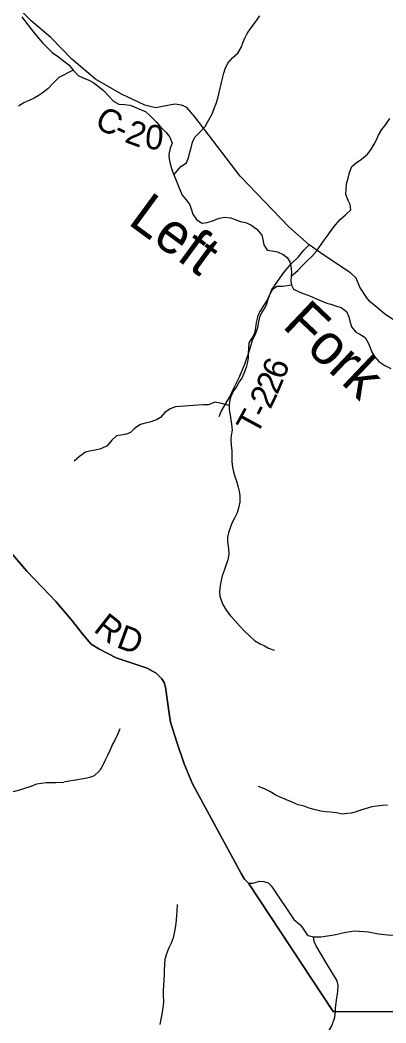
# Model space of a CAD drawing. Extents: x 1578669 to 1989827, y 208020 to 553079.
# Drawn here: x 1755256 to 1759764, y 406595 to 418953 of the extents above; entities that cross this region are included whole.
import ezdxf

# ---------------------------------------------------------------- set-up
doc = ezdxf.new("R2010")
doc.units = 0
for name, color, linetype in [('GM_X_County_Road', 7, 'Continuous'), ('GM_X_County_Road_Text', 7, 'Continuous'), ('GM_X_Minor_River', 7, 'Continuous'), ('GM_X_Minor_River_Text', 7, 'Continuous'), ('GM_X_Township', 7, 'Continuous'), ('GM_X_Township_Road', 7, 'Continuous'), ('GM_X_Township_Road_Text', 7, 'Continuous')]:
    doc.layers.add(name, color=color, linetype=linetype)

msp = doc.modelspace()

# ---------------------------------------------------------------- linework, layer by layer
at = {"layer": 'GM_X_County_Road'}
for points in [[(1759929, 415215), (1759751, 415328), (1759660, 415405), (1759573, 415478), (1759527, 415531), (1759443, 415662), (1759396, 415771), (1759329, 415838), (1758998, 416056), (1758818, 416184), (1758568, 416404), (1757969, 417031), (1757411, 417761), (1757309, 417876), (1757247, 417905), (1757164, 417916), (1756926, 417871), (1756792, 417903), (1756507, 418041), (1756186, 418225), (1755892, 418471), (1755634, 418737), (1755393, 418942), (1755294, 419042)], [(1754775, 412814), (1755338, 412160), (1755620, 411872), (1755695, 411786), (1755884, 411565), (1756039, 411374), (1756133, 411261), (1756228, 411203), (1756441, 411094), (1756636, 411026), (1756823, 410965), (1756932, 410906), (1757003, 410834), (1757031, 410788), (1757047, 410732), (1757092, 410406), (1757111, 410299), (1757187, 410053), (1757277, 409789), (1757379, 409543), (1757980, 408435), (1758020, 408368), (1758071, 408317), (1758111, 408316)], [(1758111, 408316), (1758126, 408316), (1758207, 408340), (1758260, 408339), (1758315, 408321), (1758349, 408284)], [(1758349, 408284), (1758363, 408267), (1758628, 407870), (1758709, 407803), (1758726, 407779), (1758795, 407679), (1758805, 407674), (1758871, 407657), (1758962, 407655), (1759126, 407681), (1759270, 407715), (1759375, 407728), (1759549, 407716), (1759674, 407691), (1759826, 407677), (1760733, 407747), (1761526, 407058), (1762445, 406912), (1763145, 406947), (1763146, 406947)]]:
    msp.add_lwpolyline(points, dxfattribs=at)
at = {"layer": 'GM_X_Minor_River'}
for points in [[(1755278, 418994), (1755334, 418914), (1755430, 418794), (1755486, 418726), (1755532, 418670), (1755655, 418548), (1755713, 418510), (1755769, 418465)], [(1757152, 417047), (1757236, 417147), (1757308, 417193), (1757331, 417253), (1757349, 417324), (1757363, 417378), (1757379, 417446), (1757411, 417510), (1757469, 417571), (1757535, 417643), (1757567, 417693), (1757599, 417751), (1757627, 417807), (1757653, 417874), (1757673, 417924), (1757691, 417990), (1757711, 418058), (1757736, 418183), (1757752, 418233), (1757768, 418299), (1757784, 418353), (1757818, 418422), (1757872, 418488), (1757938, 418546), (1757980, 418614), (1758000, 418671), (1758024, 418729), (1758056, 418787), (1758098, 418853), (1758152, 418923), (1758211, 419004)], [(1755769, 418465), (1755859, 418396), (1755911, 418334), (1755971, 418269), (1756035, 418241), (1756103, 418213), (1756153, 418189), (1756220, 418137), (1756284, 418085), (1756344, 418018), (1756408, 417954), (1756474, 417918), (1756544, 417914), (1756614, 417904), (1756682, 417876), (1756750, 417846), (1756800, 417824), (1756872, 417761), (1756938, 417693), (1756984, 417643), (1757052, 417573), (1757102, 417510), (1757130, 417436), (1757104, 417372), (1757090, 417296), (1757092, 417243), (1757104, 417179), (1757122, 417125), (1757152, 417047), (1757180, 416974), (1757206, 416914), (1757234, 416846), (1757254, 416796), (1757304, 416739), (1757348, 416675), (1757366, 416625), (1757386, 416561), (1757430, 416497), (1757496, 416448), (1757562, 416458), (1757639, 416484), (1757711, 416511), (1757781, 416523), (1757849, 416515), (1757919, 416492), (1757969, 416472), (1758035, 416460), (1758101, 416430), (1758173, 416374), (1758233, 416302), (1758247, 416247), (1758259, 416183), (1758299, 416119), (1758363, 416107), (1758429, 416095), (1758499, 416063), (1758549, 416025), (1758579, 415974), (1758593, 415922), (1758599, 415848), (1758597, 415798), (1758593, 415740), (1758601, 415687), (1758627, 415637), (1758693, 415603), (1758745, 415583), (1758814, 415559), (1758864, 415539), (1758916, 415513), (1758968, 415491), (1759036, 415466), (1759086, 415452), (1759144, 415432), (1759212, 415410), (1759278, 415360), (1759306, 415294), (1759318, 415244), (1759340, 415173), (1759392, 415105), (1759442, 415083), (1759508, 415041), (1759542, 414985), (1759568, 414918), (1759592, 414860), (1759624, 414806), (1759678, 414746), (1759752, 414697), (1759824, 414659)], [(1755911, 418334), (1755733, 418243), (1755669, 418177), (1755597, 418104), (1755530, 418050), (1755478, 418018), (1755428, 417992), (1755376, 417966), (1755304, 417933), (1755236, 417893)], [(1758597, 415798), (1758678, 415866), (1758726, 415922), (1758788, 415982), (1758852, 416039), (1758912, 416107), (1758992, 416223), (1759038, 416288), (1759088, 416360), (1759142, 416428), (1759201, 416496), (1759265, 416552), (1759333, 416613), (1759323, 416681), (1759297, 416731), (1759271, 416803), (1759273, 416868), (1759279, 416934), (1759297, 417006), (1759315, 417074), (1759345, 417149), (1759397, 417195), (1759465, 417239), (1759535, 417301), (1759578, 417353), (1759620, 417422), (1759650, 417486), (1759674, 417536), (1759714, 417604), (1759764, 417667), (1759812, 417739)], [(1758601, 415687), (1758489, 415671), (1758423, 415669), (1758367, 415631), (1758327, 415559), (1758305, 415509), (1758261, 415438), (1758211, 415360), (1758187, 415310), (1758167, 415226), (1758156, 415161), (1758146, 415095), (1758118, 415045), (1758076, 414975), (1758070, 414915), (1758068, 414840), (1758066, 414786), (1758054, 414720), (1758040, 414670), (1758022, 414617), (1757994, 414549), (1757956, 414495), (1757926, 414443), (1757892, 414389), (1757854, 414316), (1757838, 414252), (1757832, 414202), (1757833, 414152), (1757843, 414085), (1757851, 414027), (1757863, 413973), (1757869, 413901), (1757859, 413835), (1757855, 413784), (1757859, 413716), (1757865, 413646), (1757867, 413592), (1757867, 413513), (1757875, 413439), (1757885, 413387), (1757905, 413315), (1757925, 413258), (1757945, 413198), (1757955, 413148), (1757965, 413088), (1757965, 413013), (1757949, 412937), (1757931, 412879), (1757899, 412815), (1757871, 412761), (1757849, 412708), (1757823, 412632), (1757813, 412582), (1757813, 412526), (1757823, 412439), (1757829, 412373), (1757814, 412301), (1757790, 412233), (1757770, 412168), (1757746, 412104), (1757728, 412030), (1757722, 411980), (1757714, 411905), (1757718, 411855), (1757732, 411803), (1757754, 411753), (1757796, 411681), (1757850, 411612), (1757906, 411548), (1757966, 411480), (1758014, 411430), (1758078, 411369), (1758146, 411309), (1758216, 411267), (1758266, 411241), (1758317, 411213), (1758389, 411189)], [(1757832, 414202), (1757721, 414230), (1757655, 414246), (1757579, 414210), (1757515, 414212), (1757447, 414208), (1757389, 414204), (1757335, 414200), (1757285, 414196), (1757227, 414190), (1757173, 414186), (1757105, 414164), (1757038, 414116), (1756986, 414054), (1756936, 414027), (1756854, 413997), (1756798, 413987), (1756742, 413971), (1756672, 413923), (1756616, 413871), (1756566, 413849), (1756496, 413839), (1756446, 413829), (1756385, 413775), (1756331, 413708), (1756253, 413668), (1756183, 413654), (1756113, 413642), (1756063, 413626), (1755989, 413576), (1755921, 413516)], [(1756485, 410217), (1756461, 410156), (1756423, 410078), (1756397, 410028), (1756366, 409962), (1756332, 409890), (1756300, 409824), (1756276, 409772), (1756240, 409706), (1756171, 409638), (1756115, 409620), (1756059, 409607), (1755915, 409583), (1755863, 409573), (1755795, 409563)], [(1755014, 409451), (1755116, 409443), (1755192, 409449), (1755254, 409468), (1755326, 409492), (1755394, 409514), (1755462, 409540), (1755514, 409551), (1755578, 409557), (1755638, 409559), (1755696, 409557), (1755795, 409563)], [(1759785, 409280), (1759716, 409276), (1759652, 409268), (1759592, 409256), (1759536, 409240), (1759464, 409219), (1759397, 409195), (1759339, 409181), (1759288, 409175), (1759228, 409169), (1759156, 409182), (1759076, 409192), (1759022, 409196), (1758962, 409204), (1758896, 409219), (1758818, 409243), (1758758, 409265), (1758684, 409283), (1758607, 409316), (1758537, 409344), (1758459, 409378), (1758407, 409403), (1758333, 409447), (1758267, 409479), (1758195, 409509)], [(1757193, 408056), (1757189, 407973), (1757185, 407923), (1757179, 407861), (1757172, 407793), (1757160, 407721), (1757142, 407643), (1757116, 407579), (1757084, 407511), (1757055, 407433), (1757041, 407377), (1757035, 407316), (1757033, 407246), (1757031, 407184), (1757028, 407120), (1757022, 407058), (1757018, 407000), (1757020, 406932), (1757023, 406863), (1757021, 406807), (1757013, 406755), (1757001, 406703), (1756989, 406641), (1756979, 406575)]]:
    msp.add_lwpolyline(points, dxfattribs=at)
at = {"layer": 'GM_X_Township'}
for points in [[(1763728, 406710), (1759141, 406736), (1759115, 406736), (1758071, 408317), (1758020, 408368), (1757980, 408435), (1757379, 409543), (1757277, 409789), (1757187, 410053), (1757111, 410299), (1757092, 410406), (1757047, 410732), (1757031, 410788), (1757003, 410834), (1756932, 410906), (1756823, 410965), (1756636, 411026), (1756441, 411094), (1756228, 411203), (1756133, 411261), (1756039, 411374), (1755884, 411565), (1755695, 411786), (1755620, 411872), (1755338, 412160), (1754775, 412814)], [(1754775, 412814), (1755338, 412160), (1755620, 411872), (1755695, 411786), (1755884, 411565), (1756039, 411374), (1756133, 411261), (1756228, 411203), (1756441, 411094), (1756636, 411026), (1756823, 410965), (1756932, 410906), (1757003, 410834), (1757031, 410788), (1757047, 410732), (1757092, 410406), (1757111, 410299), (1757187, 410053), (1757277, 409789), (1757379, 409543), (1757980, 408435), (1758020, 408368), (1758071, 408317), (1759115, 406736), (1759141, 406736), (1763728, 406710)]]:
    msp.add_lwpolyline(points, dxfattribs=at)
at = {"layer": 'GM_X_Township_Road'}
for points in [[(1757709, 414066), (1757735, 414128), (1757776, 414201), (1757815, 414267), (1757837, 414301), (1757890, 414417), (1757955, 414548), (1758025, 414712), (1758083, 414881), (1758122, 415009), (1758161, 415093), (1758186, 415165), (1758200, 415235), (1758213, 415307), (1758238, 415353), (1758274, 415404), (1758295, 415456), (1758311, 415512), (1758354, 415624), (1758401, 415692), (1758508, 415841), (1758597, 415948), (1758686, 416035), (1758751, 416117), (1758818, 416184)], [(1759144, 406771), (1759154, 406874), (1759171, 406982), (1759177, 407055), (1759162, 407113), (1759035, 407322), (1758905, 407546), (1758879, 407598), (1758871, 407657)], [(1759025, 406443), (1759054, 406480), (1759097, 406559), (1759134, 406665), (1759141, 406736), (1759142, 406752), (1759144, 406771)]]:
    msp.add_lwpolyline(points, dxfattribs=at)

# ---------------------------------------------------------------- texts
at = {"layer": 'GM_X_County_Road_Text'}
for s, rotation, p in [('C', 330.8264, (1756158, 417647)), ('2', 340.0128, (1756532, 417453)), ('-', 334.7784, (1756393, 417517)), ('0', 354.4582, (1756786, 417371)), ('R', 321.9443, (1756149, 411429)), ('D', 339.8608, (1756430, 411228))]:
    msp.add_text(s, height=300, rotation=rotation, dxfattribs=at).set_placement(p)
at = {"layer": 'GM_X_Minor_River_Text'}
for s, rotation, p in [('Left', 323.7328, (1756571, 416448)), ('Fork', 316.4121, (1758474, 415174))]:
    msp.add_text(s, height=500, rotation=rotation, dxfattribs=at).set_placement(p)
at = {"layer": 'GM_X_Township_Road_Text'}
for s, rotation, p in [('6', 69.0924, (1758504, 414508)), ('2', 66.8797, (1758426, 414327)), ('2', 64.4617, (1758341, 414147)), ('T', 61.4586, (1758170, 413825)), ('-', 62.9307, (1758281, 414030))]:
    msp.add_text(s, height=300, rotation=rotation, dxfattribs=at).set_placement(p)

doc.saveas('drawing.dxf')
